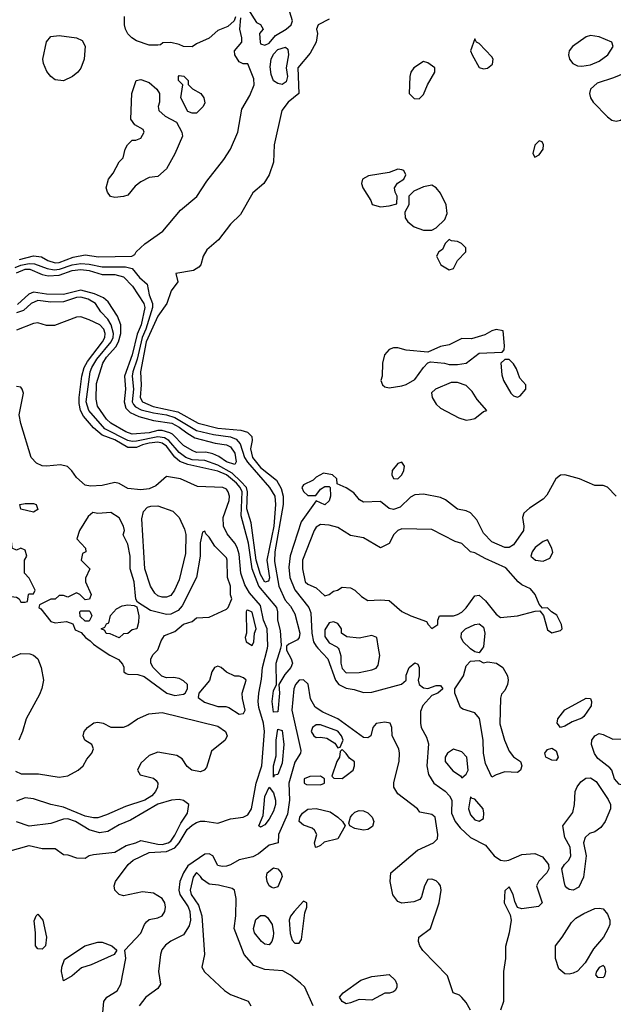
# Model space of a CAD drawing. Header units: inches. Extents: x 2380249 to 2585472, y 382747 to 546448.
# Tile 588 of 626: x 2560065 to 2562837, y 478337 to 482935. Entities that reach past the tile are written whole.
import ezdxf

# ---------------------------------------------------------------- set-up
doc = ezdxf.new("R2010")
doc.units = ezdxf.units.IN
doc.header["$MEASUREMENT"] = 0
doc.layers.add('C5467', color=7, linetype='Continuous')
doc.layers.add('C5468', color=7, linetype='Continuous')

msp = doc.modelspace()

# ---------------------------------------------------------------- linework, layer by layer
at = {"layer": 'C5467', "color": 4}
for points, elevation in [([(2560436.8, 480000), (2560486.6, 479966.6), (2560527.1, 479947.1), (2560545.4, 479925.4), (2560551.2, 479911.1), (2560552, 479890), (2560562, 479882), (2560570, 479878), (2560616.9, 479876.9), (2560646.8, 479866.8), (2560752, 479790), (2560790, 479778.8), (2560830, 479784.7), (2560838, 479790), (2560848, 479810), (2560848, 479830), (2560830, 479848), (2560810, 479858), (2560783.1, 479863.1), (2560750, 479862), (2560728.7, 479868.7), (2560688, 479910), (2560678, 479930), (2560678, 479950), (2560688.7, 479970), (2560710, 479992), (2560713, 480000)], 28), ([(2560447.3, 478230), (2560458.4, 478350), (2560472.3, 478370), (2560520.4, 478399.6), (2560537.7, 478430), (2560560.7, 478550), (2560556, 478590), (2560631, 478669), (2560648, 478710), (2560657.6, 478722.4), (2560670, 478733.1), (2560710, 478740.2), (2560730.7, 478749.3), (2560742.4, 478770), (2560745.5, 478790), (2560742, 478810), (2560729.8, 478830), (2560690, 478855), (2560638, 478862), (2560550, 478842.9), (2560530, 478849.4), (2560509.4, 478870), (2560506, 478890), (2560512, 478910), (2560571.8, 478990), (2560595.1, 479010), (2560670, 479045.2), (2560750, 479050.2), (2560790, 479067.1), (2560809.8, 479090), (2560847.6, 479152.4), (2560870, 479173.6), (2560890, 479185.2), (2560910, 479191.6), (2560930, 479191.7), (2560990, 479182.4), (2561050, 479202.4), (2561109.2, 479210), (2561130, 479220.8), (2561147.7, 479250), (2561168.8, 479370), (2561195.2, 479450), (2561208.1, 479610), (2561203.7, 479650), (2561182.1, 479722.1), (2561179, 479750), (2561181.6, 479790), (2561194.7, 479854.7), (2561198.2, 479910), (2561221.7, 480000)], 24), ([(2561310.7, 480000), (2561310.2, 479990), (2561333, 479950), (2561339, 479930), (2561330.3, 479910), (2561303.2, 479876.8), (2561275.5, 479830), (2561278.8, 479790), (2561270, 479702), (2561250, 479701.2), (2561244.4, 479750), (2561250, 479801), (2561263.7, 479830), (2561263.2, 479930), (2561284.3, 480000)], 16), ([(2561457.1, 480000), (2561503.9, 479950), (2561539.7, 479850), (2561554.9, 479830), (2561590, 479812.4), (2561626.4, 479806.4), (2561670, 479792.2), (2561710, 479793.7), (2561847.6, 479832.4), (2561869.2, 479850), (2561870, 479874), (2561884, 479910), (2561910, 479931), (2561924.7, 479924.7), (2561930.8, 479910), (2561930.8, 479870), (2561926, 479850), (2561931, 479830), (2561950, 479814.8), (2561970, 479811), (2562010, 479824.7), (2562030, 479824.7), (2562041, 479810), (2562018, 479790), (2561990, 479779), (2561947.9, 479732.1), (2561936, 479704), (2561936.5, 479650), (2561939.6, 479630), (2561964.2, 479584.2), (2561973.8, 479553.8), (2561966.7, 479450), (2561973.4, 479410), (2561999.5, 479370), (2562051.8, 479331.8), (2562072, 479310), (2562082.6, 479290), (2562082, 479230), (2562098, 479190), (2562121.1, 479161.1), (2562170, 479114.9), (2562239.6, 479079.6), (2562280.5, 479030), (2562310, 479010.4), (2562330, 479007.3), (2562349.5, 479010.5), (2562410, 479036.3), (2562470, 479040.4), (2562505.5, 479025.5), (2562534.8, 478990), (2562536, 478970), (2562526.8, 478950), (2562488.5, 478911.5), (2562478.8, 478890), (2562504.7, 478810), (2562486.8, 478793.2), (2562410, 478782.7), (2562389.2, 478789.2), (2562376.5, 478816.5), (2562368.7, 478850), (2562350, 478886), (2562330, 478866), (2562327.7, 478810), (2562354.8, 478754.8), (2562359.1, 478730), (2562350.4, 478670), (2562334, 478606), (2562332.9, 478550), (2562324, 478490), (2562323.6, 478350), (2562310.2, 478309.8)], 24), ([(2561551.6, 480000), (2561555.3, 479995.3), (2561564, 479964), (2561563.8, 479930), (2561570, 479904.7), (2561590, 479884), (2561650, 479885.5), (2561710, 479898.8), (2561730, 479906.8), (2561738.9, 479921.1), (2561746.3, 479966.3), (2561741, 480000)], 28), ([(2562225.7, 480000), (2562210, 479978), (2562190, 479982), (2562170, 479997.2), (2562167, 480000)], 24), ([(2560000, 479943.7), (2560070, 479974.3), (2560112.8, 479972.7), (2560130, 479966.7), (2560150.4, 479950), (2560165.7, 479910), (2560175.5, 479850), (2560168.6, 479811.5), (2560157.3, 479782.7), (2560095.5, 479670), (2560078, 479610), (2560060.5, 479570)], 24), ([(2562169.5, 478310), (2562150, 478345.2), (2562130, 478369), (2562119, 478379), (2562089, 478390), (2562062, 478470), (2561947.9, 478587.9), (2561932.7, 478610), (2561926.6, 478630), (2561929.4, 478650), (2561982.7, 478690), (2562024, 478810), (2562032.7, 478870), (2562029.2, 478890), (2562021.5, 478901.5), (2562010, 478913.2), (2561990, 478921.2), (2561970, 478919), (2561954.8, 478890), (2561941.4, 478838.6), (2561933.2, 478826.8), (2561905.2, 478814.8), (2561850, 478809.3), (2561830, 478816), (2561808.1, 478848.2), (2561795.1, 478910), (2561798, 478950), (2561923.2, 479056.8), (2561997.2, 479090), (2562016.2, 479110), (2562017, 479130), (2562005.2, 479210), (2561990, 479222.7), (2561933.6, 479233.6), (2561922, 479250), (2561830, 479319.5), (2561811.6, 479350), (2561811.7, 479371.7), (2561836.9, 479470), (2561838.7, 479510), (2561835.1, 479530), (2561803.5, 479590), (2561802, 479630), (2561795.3, 479650), (2561770, 479654.3), (2561730, 479647.3), (2561714.4, 479630), (2561704, 479590), (2561690, 479581.6), (2561670, 479583), (2561550.4, 479670.4), (2561480.2, 479700.2), (2561444.2, 479724.2), (2561422.9, 479762.8), (2561411.6, 479831.6), (2561390, 479851.6), (2561370, 479849.7), (2561352.9, 479830), (2561344.6, 479810), (2561335.2, 479710), (2561378, 479522), (2561376.4, 479510), (2561350, 479467), (2561321.6, 479370), (2561325.6, 479290), (2561315.6, 479224.4), (2561273.4, 479130), (2561271.3, 479090), (2561230, 479079.5), (2561180.6, 479039.4), (2561154.3, 479025.7), (2561089.3, 479010.7), (2561050, 478987.8), (2561030, 478981.6), (2561010, 478979.5), (2560990, 478985.2), (2560967.3, 479030), (2560950, 479038.7), (2560930, 479037.4), (2560850, 478983.1), (2560830, 478951.2), (2560812.3, 478910), (2560807.5, 478870), (2560812.2, 478850), (2560851.5, 478791.5), (2560859.7, 478770), (2560862.3, 478730), (2560857.1, 478702.9), (2560830, 478660.9), (2560770, 478631.5), (2560746.5, 478613.5), (2560729.2, 478590.8), (2560722.3, 478570), (2560713.4, 478490), (2560722, 478430), (2560710.8, 478410), (2560654.4, 478370), (2560623, 478330)], 24), ([(2560044.8, 479424.8), (2560072.4, 479412.4), (2560152.3, 479412.3), (2560250, 479397), (2560290, 479404.2), (2560338, 479430), (2560360.9, 479450), (2560378.4, 479481.6), (2560401.2, 479510), (2560409, 479530), (2560402, 479550), (2560368.7, 479570), (2560361.2, 479590), (2560366, 479610), (2560381.2, 479630), (2560410.7, 479650.7), (2560430, 479654), (2560454, 479650), (2560490, 479631.3), (2560550, 479630.8), (2560570, 479638.8), (2560615.3, 479670), (2560667.5, 479692.5), (2560730, 479699.1), (2560990, 479635.5), (2561026, 479610), (2561033.4, 479590), (2561024, 479570), (2560961.3, 479518.7), (2560937.3, 479442.7), (2560926, 479430), (2560910, 479422), (2560869, 479430), (2560847.3, 479447.3), (2560823.2, 479483.2), (2560798.6, 479498.6), (2560710, 479514), (2560670, 479499), (2560630, 479462), (2560614.8, 479430), (2560627.9, 479407.9), (2560690, 479393.4), (2560702, 479382), (2560710.6, 479370), (2560708, 479350), (2560698.4, 479330), (2560681.3, 479310), (2560650, 479289.8), (2560558.8, 479261.1), (2560470, 479221.3), (2560430, 479208.2), (2560410, 479207.3), (2560370, 479215.5), (2560270, 479257.7), (2560210, 479269.7), (2560130, 479296.9), (2560090, 479300.9), (2560050, 479285.1)], 24), ([(2560010, 479050.8), (2560110, 479078), (2560170, 479064.7), (2560230, 479064.7), (2560270, 479036), (2560290, 479034.8), (2560330, 479020.7), (2560370, 479018.8), (2560390, 479031), (2560410, 479036), (2560510, 479047.7), (2560562.5, 479077.5), (2560608, 479090), (2560630, 479102), (2560710, 479084), (2560730, 479083.2), (2560758, 479090), (2560770, 479098.4), (2560790, 479126), (2560817.5, 479182.5), (2560849.2, 479230), (2560854, 479270), (2560830, 479288.7), (2560810, 479293.2), (2560774, 479290), (2560710, 479271.3), (2560583.1, 479196.9), (2560530, 479174), (2560476.4, 479143.6), (2560437.5, 479137.5), (2560390, 479151.6), (2560326, 479190), (2560290, 479202.4), (2560270, 479201.6), (2560210, 479181.2), (2560110, 479169), (2560050, 479189)], 28), ([(2561436, 478330), (2561396, 478416), (2561375.5, 478435.5), (2561330, 478473.2), (2561293.2, 478493.2), (2561210, 478499.3), (2561158, 478518), (2561113.2, 478570), (2561066.6, 478690), (2561073.6, 478750), (2561075.1, 478830), (2561068, 478870), (2561057.2, 478877.2), (2560993.6, 478893.6), (2560950, 478897), (2560918.9, 478918.9), (2560910, 478934), (2560890, 478952.7), (2560874.8, 478930), (2560860.5, 478870), (2560866, 478850), (2560899.3, 478799.3), (2560915.5, 478750), (2560927.7, 478570), (2560914.8, 478510), (2560928.3, 478488.3), (2561021.1, 478401.1), (2561050, 478382.8), (2561131.3, 478351.3), (2561144.7, 478330)], 28)]:
    msp.add_lwpolyline(points, dxfattribs=dict(at, elevation=elevation))
for points, elevation in [([(2562230, 479932), (2562250, 479936), (2562292, 479930), (2562321, 479910), (2562342.8, 479870), (2562346, 479850), (2562342.8, 479830), (2562330, 479802), (2562314.8, 479785.2), (2562310, 479766), (2562307.1, 479647.1), (2562328.9, 479570), (2562350, 479519.1), (2562370, 479492.7), (2562404, 479470), (2562410.4, 479450), (2562404, 479430), (2562390, 479419.5), (2562330, 479422), (2562290, 479408.7), (2562270, 479398), (2562240.7, 479460.7), (2562231.1, 479510), (2562229.7, 479570), (2562211.8, 479671.8), (2562190, 479698.4), (2562134.9, 479714.9), (2562123.1, 479723.1), (2562096.9, 479790), (2562097, 479810), (2562137, 479870), (2562150, 479918), (2562170, 479938.8), (2562210, 479942)], 24), ([(2560990, 479915.3), (2560974, 479910), (2560962, 479890), (2560951, 479849), (2560902, 479790), (2560898, 479770), (2560927.9, 479747.9), (2560990, 479727.3), (2561026.8, 479726.8), (2561042, 479722), (2561090, 479691.3), (2561110, 479694), (2561118, 479710), (2561104.7, 479764.7), (2561104, 479790), (2561122, 479850), (2561110, 479862), (2561090, 479868.7), (2561068.8, 479868.9), (2561030, 479888), (2561006, 479910)], 28), ([(2562590, 479628.7), (2562575.3, 479650), (2562577.2, 479670), (2562610, 479712), (2562710, 479766.8), (2562730, 479764.7), (2562735.5, 479750), (2562732.7, 479730), (2562699, 479681), (2562690, 479672.7), (2562644, 479656), (2562610, 479635.3)], 24), ([(2561250, 479398), (2561249.8, 479449.8), (2561262.5, 479497.5), (2561262.4, 479570), (2561270, 479621), (2561290, 479614.8), (2561298.5, 479550), (2561290, 479462), (2561270, 479409.6), (2561253.2, 479406.8)], 16), ([(2561470, 479642), (2561450, 479642), (2561432, 479630), (2561426, 479610), (2561438, 479590), (2561450, 479582.8), (2561470, 479584.7), (2561499.6, 479579.6), (2561536.9, 479556.9), (2561550, 479534), (2561562, 479538), (2561575.3, 479570), (2561568, 479590), (2561550, 479612.7)], 28), ([(2562834.4, 479574.4), (2562917.1, 479577.1), (2562972.7, 479552.7), (2563004.9, 479470), (2563010.8, 479430), (2562979.5, 479400.5), (2562930, 479369.6), (2562890, 479357), (2562864.2, 479364.2), (2562842.7, 479390), (2562829.3, 479430), (2562821.2, 479441.2), (2562764, 479484), (2562748.4, 479508.4), (2562735.1, 479550), (2562737, 479570), (2562750, 479590.7), (2562770, 479600.7), (2562790, 479597.3)], 24), ([(2562090, 479528), (2562062, 479510), (2562052, 479490), (2562052, 479470), (2562087.1, 479427.1), (2562123.6, 479403.6), (2562130, 479394), (2562150, 479412), (2562159, 479430), (2562152.7, 479490), (2562130, 479515.3)], 28), ([(2562570, 479475.3), (2562550, 479476), (2562521.2, 479490), (2562517.2, 479510), (2562530, 479526), (2562550, 479533), (2562570, 479521), (2562578.8, 479490)], 24), ([(2561570, 479526), (2561562, 479518), (2561558, 479490), (2561546, 479470), (2561522, 479402), (2561532, 479392), (2561570, 479391.3), (2561590, 479404.7), (2561622, 479430), (2561628.7, 479450), (2561628.4, 479468.4), (2561605.6, 479485.6), (2561590, 479508)], 28), ([(2561470, 479402), (2561419.6, 479400.4), (2561394, 479390), (2561394, 479370), (2561403.6, 479363.6), (2561470, 479361), (2561488, 479370), (2561488, 479390)], 28), ([(2562650, 478869.6), (2562630, 478872.3), (2562620.5, 478880.5), (2562612.3, 478890), (2562607, 478910), (2562597.2, 478970), (2562609, 478990), (2562629.6, 479010.4), (2562638, 479030), (2562635.1, 479070), (2562610, 479115.3), (2562600.9, 479170), (2562647.6, 479232.4), (2562656.2, 479270), (2562658.4, 479330), (2562667.8, 479352.2), (2562684.9, 479375.1), (2562707.8, 479392.2), (2562730, 479394), (2562756.7, 479376.7), (2562813.5, 479293.5), (2562824.4, 479270), (2562823.1, 479250), (2562799.3, 479190), (2562778, 479162), (2562750, 479142.7), (2562725.2, 479134.8), (2562704.9, 479115.1), (2562697.3, 479090), (2562710.4, 479030), (2562698.4, 478930), (2562675.6, 478884.4)], 24), ([(2561190, 479164.5), (2561181.2, 479170), (2561202.2, 479217.7), (2561210, 479306.8), (2561230, 479351), (2561250, 479324.9), (2561259.7, 479290), (2561258.8, 479270), (2561250, 479238), (2561230, 479200.7), (2561210, 479174.5)], 16), ([(2562170, 479306), (2562161, 479250), (2562170, 479222), (2562190, 479198), (2562210, 479191.3), (2562230, 479204.7), (2562232.7, 479230), (2562228.7, 479250), (2562190, 479295.3), (2562178, 479298)], 28), ([(2561450, 479069), (2561446, 479070), (2561442, 479090), (2561453.2, 479130), (2561441.2, 479150), (2561430, 479159.3), (2561390, 479173.2), (2561369.2, 479190), (2561373.2, 479210), (2561386, 479230), (2561410, 479247.7), (2561450, 479250.5), (2561515.2, 479235.2), (2561550.4, 479210.4), (2561572, 479190), (2561584.7, 479170), (2561550.5, 479109.5), (2561486.4, 479093.6), (2561470, 479078)], 24), ([(2561670, 479149.4), (2561630, 479157.2), (2561606, 479170), (2561602, 479182), (2561609.2, 479210), (2561618, 479222), (2561630, 479233.4), (2561650, 479241.6), (2561670, 479240.5), (2561690.4, 479230.3), (2561710.7, 479210), (2561718.8, 479190), (2561713, 479167), (2561690, 479153.2)], 24), ([(2561250, 478879), (2561242, 478882), (2561229.4, 478889.4), (2561221.2, 478910), (2561217.2, 478930), (2561221.2, 478950), (2561250, 478974), (2561271, 478970), (2561286, 478950), (2561290, 478934), (2561270, 478885.2)], 24), ([(2561390, 478818), (2561346, 478770), (2561330, 478748), (2561324, 478730), (2561327.9, 478667.9), (2561336.9, 478636.9), (2561350, 478622), (2561370, 478622), (2561380.4, 478639.6), (2561396.4, 478763.6), (2561406, 478790), (2561406, 478810)], 28), ([(2560170, 478594), (2560150, 478595.3), (2560139, 478610), (2560139.3, 478670), (2560133.2, 478726.8), (2560142, 478750), (2560150, 478758), (2560173, 478730), (2560190.5, 478650), (2560186, 478610)], 24), ([(2561230, 478614), (2561210, 478617.2), (2561194, 478630), (2561161.2, 478670), (2561157.2, 478690), (2561167, 478733), (2561190, 478752), (2561210, 478751.3), (2561222.5, 478742.5), (2561243.8, 478710), (2561250.3, 478670), (2561248.1, 478651.9), (2561242.8, 478630)], 24), ([(2562630, 478476.9), (2562610, 478478.4), (2562582.8, 478502.8), (2562567.3, 478550), (2562566.6, 478610), (2562598.4, 478650), (2562642, 478718), (2562661.3, 478738.7), (2562698.7, 478761.3), (2562750, 478783.8), (2562770, 478786), (2562790, 478782), (2562810, 478757.3), (2562821.3, 478730), (2562820.4, 478710), (2562812.4, 478690), (2562790.4, 478650), (2562744.7, 478595.3), (2562705.3, 478530), (2562670, 478491.8), (2562650, 478481.6)], 24), ([(2560270, 478446), (2560260.9, 478490), (2560262, 478510), (2560274.2, 478545.8), (2560369.4, 478610), (2560430, 478627.4), (2560450, 478627.2), (2560494.8, 478610), (2560518, 478590), (2560506, 478570), (2560398.7, 478521.3), (2560353.4, 478506.6), (2560310, 478469.2)], 24), ([(2562790, 478518), (2562770, 478508), (2562758, 478490), (2562754, 478474), (2562763.6, 478463.6), (2562790, 478462), (2562798, 478470), (2562802, 478490), (2562798, 478510)], 28), ([(2561710, 478355.3), (2561650, 478359), (2561610, 478344), (2561590, 478339), (2561570, 478349), (2561559, 478370), (2561575.3, 478390), (2561658, 478450), (2561710, 478466.8), (2561790, 478476), (2561818.8, 478450), (2561826, 478430), (2561825.4, 478414.6), (2561818.8, 478401.2), (2561810, 478395.3), (2561791.3, 478388.7), (2561770, 478388.7)], 24)]:
    msp.add_lwpolyline(points, close=True, dxfattribs=dict(at, elevation=elevation))
at = {"layer": 'C5468', "color": 4}
for points, elevation in [([(2561130, 482984.7), (2561170, 482922), (2561190, 482912), (2561202, 482890), (2561184.7, 482870), (2561187.3, 482830), (2561190, 482822), (2561210, 482816), (2561230, 482825.5), (2561258.9, 482861.1), (2561309.4, 482890), (2561332.3, 482910), (2561338.4, 482930), (2561327.1, 482970)], 16), ([(2560064.8, 481815.2), (2560130, 481832), (2560167.1, 481827.1), (2560196.3, 481810), (2560230, 481799), (2560250, 481801.3), (2560314.4, 481825.6), (2560370, 481836.4), (2560432.9, 481827.1), (2560589.1, 481830.9), (2560602, 481838), (2560608.7, 481850), (2560650, 481887.3), (2560732.9, 481947.1), (2560815.3, 482044.7), (2560891.5, 482108.5), (2560939.1, 482180.9), (2561018.3, 482281.7), (2561049.4, 482330), (2561083.7, 482410), (2561102.9, 482517.1), (2561139.1, 482580.9), (2561160.5, 482630), (2561158.8, 482658.8), (2561130, 482728), (2561108.8, 482728.9), (2561090, 482738), (2561069, 482770), (2561068.7, 482790), (2561102, 482830), (2561102, 482850), (2561092.7, 482890), (2561097.2, 482942.8)], 16), ([(2561072, 482948), (2561066, 482930), (2561037.3, 482902.7), (2560990, 482884), (2560950, 482849), (2560890, 482822), (2560870, 482808), (2560830, 482808.7), (2560810, 482819), (2560770, 482828), (2560732.7, 482827.3), (2560722, 482818), (2560710, 482815.3), (2560670, 482815.3), (2560610, 482835.3), (2560588, 482850), (2560570, 482868), (2560559, 482890), (2560554, 482910), (2560554, 482950)], 16), ([(2561510, 482937.2), (2561458.8, 482910), (2561450.8, 482890), (2561455.5, 482870), (2561448.6, 482830), (2561420.9, 482779.1), (2561364.4, 482710), (2561367.7, 482590), (2561318, 482550), (2561288.4, 482510), (2561253.1, 482350), (2561250.4, 482269.6), (2561230.6, 482210), (2561204.9, 482170), (2561154, 482126), (2561095.8, 482024.2), (2561050, 481979.5), (2560992.9, 481907.1), (2560939.6, 481860.4), (2560921.3, 481830), (2560910.4, 481789.7), (2560901.6, 481778.4), (2560876.7, 481763.3), (2560794, 481750), (2560802.8, 481710), (2560772.2, 481667.8), (2560752.7, 481610), (2560710, 481549.6), (2560655, 481430), (2560629.3, 481290), (2560632.8, 481230), (2560628.3, 481170), (2560638.8, 481150), (2560688.4, 481128.4), (2560803.6, 481103.6), (2560898.8, 481050), (2560990, 481026.5), (2561097.6, 481017.6), (2561128.8, 481008.9), (2561148.3, 480988.3), (2561150.4, 480970), (2561142.8, 480930), (2561151.3, 480890), (2561190, 480843.2), (2561263.6, 480783.6), (2561285.5, 480745.5), (2561295.2, 480710), (2561295.8, 480670), (2561257.1, 480450), (2561255.2, 480404.8), (2561275.4, 480290), (2561304.5, 480224.5), (2561330, 480195.3), (2561350, 480160.5), (2561372.3, 480070), (2561370.7, 480049.3), (2561361.6, 480038.4), (2561321, 480019), (2561311.2, 480008.9), (2561310.7, 480000)], 16), ([(2560043.3, 481776.7), (2560070, 481788.9), (2560110, 481796.8), (2560134.1, 481794.1), (2560192.7, 481772.7), (2560226.4, 481766.4), (2560250.9, 481769.1), (2560310, 481790.1), (2560350, 481795.9), (2560390, 481792.7), (2560450, 481780.2), (2560559.8, 481780.2), (2560590, 481772.7), (2560623.8, 481730), (2560659.5, 481699.5), (2560669, 481650), (2560685.2, 481610), (2560685.6, 481590), (2560654.3, 481490), (2560636.8, 481450), (2560613.5, 481350), (2560593.8, 481290), (2560590.2, 481270), (2560597.1, 481210), (2560590.2, 481150.2), (2560597, 481136.9), (2560606.1, 481126.1), (2560632.8, 481112.8), (2560690, 481098.3), (2560750, 481089.4), (2560790, 481076.8), (2560890, 481016.8), (2560970, 480997.1), (2561050, 480986.5), (2561075.9, 480975.9), (2561094, 480954), (2561115.4, 480890), (2561128.3, 480868.3), (2561230.8, 480750.8), (2561255.9, 480710), (2561260.2, 480670), (2561250.9, 480570), (2561219.7, 480410), (2561231.3, 480328.7), (2561227.3, 480312.7), (2561210, 480307.6), (2561190, 480344.5), (2561169.1, 480410), (2561145.2, 480585.2), (2561125.4, 480650), (2561129.3, 480730), (2561123.4, 480750), (2561098.1, 480778.1), (2561056.9, 480816.9), (2560990, 480854.5), (2560930, 480875.7), (2560870, 480879.5), (2560841.3, 480890), (2560810, 480914), (2560760.8, 480970), (2560741.8, 480981.8), (2560710, 480986.2), (2560610, 480966), (2560590, 480964.5), (2560570, 480969.1), (2560463.3, 481023.3), (2560387.7, 481110), (2560375.5, 481150), (2560394.2, 481290), (2560401.1, 481310), (2560425.5, 481350), (2560492.2, 481430), (2560501.4, 481450), (2560503.4, 481470), (2560492.8, 481510), (2560476.4, 481536.4), (2560443.5, 481570), (2560419.7, 481610), (2560384.5, 481630), (2560350, 481638.9), (2560330, 481637.7), (2560270, 481617.8), (2560210, 481615.8), (2560150, 481622.6), (2560119.3, 481610), (2560082.7, 481577.3), (2560050, 481565.3)], 12), ([(2560050, 481752.5), (2560090.1, 481770.1), (2560113, 481770), (2560170, 481744.2), (2560198, 481738), (2560250, 481741.8), (2560310, 481763.2), (2560350, 481768.2), (2560390, 481764.1), (2560450, 481744.9), (2560510, 481745.2), (2560550, 481734.3), (2560591.7, 481690), (2560644.9, 481610), (2560649, 481590), (2560631.7, 481510), (2560614.2, 481465.8), (2560590, 481369.3), (2560554, 481270), (2560559.1, 481210), (2560552.1, 481150), (2560561.2, 481121.2), (2560580.8, 481100.8), (2560621.4, 481081.4), (2560690, 481062.7), (2560775.5, 481050), (2560810, 481032.3), (2560844.7, 481004.7), (2560882.8, 480982.7), (2560977.8, 480957.7), (2561030.8, 480950), (2561050, 480939.3), (2561070, 480910.6), (2561076.4, 480870), (2561070, 480857.2), (2561030, 480869.8), (2560994.7, 480894.7), (2560967.5, 480907.5), (2560934.5, 480914.5), (2560890, 480914), (2560870, 480923.6), (2560830, 480946.6), (2560779.1, 480999.1), (2560766.1, 481006.1), (2560730, 481016.9), (2560710, 481016.9), (2560670, 481006), (2560590, 480998.5), (2560560.7, 481010), (2560490, 481049.8), (2560470, 481069.7), (2560428.1, 481130), (2560422.8, 481162.8), (2560423.6, 481236.4), (2560452.6, 481330), (2560470, 481358.7), (2560513.2, 481406.8), (2560527, 481430), (2560537.6, 481470), (2560537.7, 481510), (2560521.3, 481550), (2560477.8, 481617.8), (2560455.7, 481635.7), (2560414.1, 481654.1), (2560350, 481671.6), (2560270, 481651.6), (2560190, 481653.6), (2560130, 481661.8), (2560107.9, 481652.2), (2560055.1, 481604.9)], 8), ([(2561284.3, 480000), (2561287.9, 480012), (2561282.8, 480082.8), (2561270.9, 480130), (2561269.7, 480170), (2561265.6, 480190), (2561181.3, 480290), (2561151.2, 480370), (2561133, 480490), (2561098.5, 480618.5), (2561104.3, 480730), (2561094.5, 480750), (2561077, 480770), (2561030, 480809.9), (2560990, 480826.1), (2560850, 480856.8), (2560812.1, 480872.1), (2560790, 480892), (2560750, 480943.5), (2560730, 480957.5), (2560710, 480961.2), (2560670, 480957.7), (2560638.4, 480950), (2560610, 480936.8), (2560570, 480937.1), (2560510, 480972.8), (2560450, 480994.4), (2560409.2, 481029.2), (2560363.6, 481083.6), (2560349.2, 481109.2), (2560342.3, 481142.3), (2560342.3, 481170), (2560355.9, 481270), (2560366.8, 481310), (2560381.9, 481338.1), (2560452.2, 481430), (2560463, 481450), (2560464.7, 481470), (2560457.4, 481490), (2560439.5, 481510), (2560390, 481533.6), (2560350, 481546.6), (2560330, 481546), (2560226.8, 481506.8), (2560190, 481507), (2560150, 481518.4), (2560130, 481516.2), (2560050, 481484.5)], 16), ([(2561221.7, 480000), (2561224.4, 480010), (2561220.7, 480090), (2561203.7, 480130), (2561190, 480198.3), (2561138, 480258), (2561115.7, 480295.7), (2561097.8, 480350), (2561090, 480439), (2561079.8, 480470), (2561070, 480489.6), (2561033.8, 480533.8), (2561017.4, 480570), (2561015.6, 480610), (2561043.1, 480690), (2561045.1, 480710), (2561038.9, 480730), (2561030, 480742.9), (2561014, 480750), (2560894.5, 480754.5), (2560815.3, 480790), (2560750, 480802), (2560701.4, 480758.6), (2560670, 480744), (2560630, 480739), (2560570, 480745.2), (2560530, 480769.2), (2560510, 480772.7), (2560450, 480758.7), (2560395.9, 480755.9), (2560370, 480760.9), (2560330, 480796), (2560307.9, 480827.9), (2560287.7, 480847.7), (2560255.6, 480855.6), (2560190, 480849.6), (2560170, 480851.8), (2560144, 480864), (2560118.4, 480890), (2560069.7, 481049.7), (2560062.4, 481090), (2560082, 481190), (2560077.2, 481210), (2560070, 481219), (2560050, 481221.2)], 24), ([(2562850, 480709.2), (2562810, 480751.8), (2562790, 480758.7), (2562750, 480759.6), (2562679, 480790), (2562610, 480809.6), (2562590, 480807.3), (2562568, 480790), (2562525.9, 480714.2), (2562510, 480695.1), (2562446, 480654), (2562418.8, 480630), (2562413.4, 480610), (2562419.3, 480570), (2562417.1, 480550), (2562370, 480482), (2562350, 480469.6), (2562330, 480469.6), (2562270, 480497), (2562230, 480537), (2562199.6, 480599.6), (2562170, 480631.6), (2562150, 480641.6), (2562109.5, 480649.5), (2562052.5, 480692.5), (2562030, 480704), (2561950, 480719.5), (2561910, 480716), (2561890, 480705.2), (2561842, 480658), (2561810, 480647.8), (2561790, 480652.3), (2561750, 480685.2), (2561670, 480681.2), (2561652.3, 480692.3), (2561625.6, 480725.6), (2561590, 480748.7), (2561547.3, 480767.3), (2561546, 480790), (2561526, 480810), (2561483.6, 480816.4), (2561450, 480798), (2561436, 480784), (2561390, 480762), (2561382.8, 480750), (2561390, 480732), (2561410, 480712), (2561447.3, 480712.7), (2561470, 480742), (2561490, 480754), (2561510, 480754), (2561514, 480750), (2561516, 480710), (2561510, 480688), (2561490.5, 480669.5), (2561450, 480688), (2561379.5, 480590), (2561328.4, 480431.6), (2561322, 480378), (2561326, 480330), (2561350, 480272), (2561414.6, 480190), (2561424, 480164.1), (2561429.4, 480070), (2561437.6, 480030), (2561448.8, 480008.9), (2561457.1, 480000)], 24), ([(2560713, 480000), (2560725.6, 480034.4), (2560741.2, 480058.8), (2560790, 480078), (2560830, 480112), (2560870, 480124.7), (2560890, 480142), (2560950, 480144.7), (2561030, 480182), (2561038, 480190), (2561055.3, 480230), (2561048.7, 480248.7), (2561048.7, 480290), (2561036, 480330), (2561034.5, 480410), (2561030, 480422), (2560975.5, 480475.5), (2560950, 480518), (2560934, 480534), (2560930, 480546), (2560918, 480542), (2560908.1, 480491.9), (2560908.2, 480430), (2560891.3, 480330), (2560823, 480197), (2560804.5, 480175.5), (2560770, 480159), (2560750, 480157.2), (2560675.5, 480175.5), (2560615.3, 480215.3), (2560608, 480228), (2560599.3, 480310), (2560581.2, 480370), (2560581.2, 480430), (2560570, 480486), (2560548.4, 480528.4), (2560554, 480550), (2560549, 480570), (2560530, 480608), (2560490, 480634), (2560430, 480629), (2560407.1, 480632.9), (2560385.4, 480614.6), (2560344.7, 480550), (2560332, 480510), (2560372.7, 480467.3), (2560374, 480450), (2560358, 480442), (2560352, 480410), (2560392, 480370), (2560372.7, 480327.3), (2560372, 480310), (2560398, 480250), (2560391.6, 480228.4), (2560370, 480226), (2560346, 480250), (2560330, 480258), (2560290, 480238), (2560270, 480246), (2560250, 480246), (2560230, 480228), (2560210, 480228), (2560158, 480202), (2560154, 480190), (2560163.6, 480183.6), (2560210, 480124.7), (2560230, 480118), (2560283.6, 480123.6), (2560312.7, 480112.7), (2560324.7, 480084.7), (2560352.7, 480072.7), (2560372, 480050), (2560394.8, 480034.8), (2560410, 480018), (2560436.8, 480000)], 28), ([(2560000, 480243.6), (2560050, 480238), (2560062, 480230), (2560070, 480214), (2560090, 480214), (2560102, 480218), (2560106, 480250), (2560110, 480254), (2560130, 480254), (2560138, 480270), (2560110, 480326), (2560088, 480350), (2560088, 480410), (2560098, 480430), (2560090, 480458), (2560070, 480466), (2560050, 480458), (2560030, 480466), (2560028, 480490), (2560010, 480508), (2560000, 480511.7)], 28), ([(2561741, 480000), (2561733.2, 480050), (2561710, 480059), (2561650, 480046), (2561593.2, 480053.2), (2561568, 480070), (2561568, 480090), (2561550, 480115.3), (2561530, 480122), (2561510, 480118), (2561490, 480086), (2561490, 480054), (2561510, 480024), (2561546.4, 480006.4), (2561551.6, 480000)], 28), ([(2562167, 480000), (2562135.1, 480030), (2562126, 480050), (2562128.6, 480071.5), (2562146.6, 480090), (2562190, 480110.6), (2562210, 480114), (2562230, 480098), (2562236.3, 480070), (2562230, 480006), (2562225.7, 480000)], 24)]:
    msp.add_lwpolyline(points, dxfattribs=dict(at, elevation=elevation))
for points, elevation in [([(2560270, 482649.2), (2560230, 482654), (2560210, 482668.7), (2560192.5, 482692.5), (2560176, 482730), (2560172.7, 482750), (2560189.4, 482830.6), (2560210, 482856), (2560250, 482860.7), (2560330.5, 482850.5), (2560357.1, 482837.1), (2560370.5, 482810.5), (2560366.8, 482750), (2560350, 482708.7), (2560336, 482690), (2560311, 482670)], 16), ([(2562190, 482846), (2562170.7, 482790), (2562178, 482770), (2562210, 482711), (2562230, 482705.5), (2562250, 482708), (2562273.3, 482726.7), (2562275.1, 482750), (2562270, 482762), (2562210, 482824), (2562198, 482830)], 24), ([(2562730, 482861.3), (2562710, 482854.3), (2562645.5, 482810), (2562630.4, 482790), (2562627.7, 482770), (2562633, 482750), (2562647.7, 482730), (2562670, 482719.3), (2562690, 482717.1), (2562730, 482724.4), (2562770, 482741.1), (2562811.3, 482770), (2562836, 482810), (2562829.5, 482829.5), (2562770, 482854.3)], 24), ([(2561290, 482631.8), (2561270, 482637), (2561250, 482649.2), (2561239.3, 482679.3), (2561234.1, 482714.2), (2561239.2, 482750), (2561250, 482774), (2561270, 482794.9), (2561306.8, 482806.8), (2561317.5, 482797.5), (2561320.3, 482770), (2561308.8, 482710), (2561315.6, 482670), (2561310, 482643.7)], 12), ([(2561950, 482739), (2561904.7, 482710), (2561891.3, 482690), (2561886, 482670), (2561884, 482590), (2561906.4, 482566.4), (2561930, 482565.5), (2561950, 482586), (2561968.7, 482630), (2562002.7, 482690), (2562004, 482710), (2561970, 482733.2)], 24), ([(2560510, 482104), (2560489.1, 482109.1), (2560475.3, 482130), (2560469, 482150), (2560479, 482190), (2560502, 482218), (2560529.4, 482270.6), (2560548.7, 482290), (2560558, 482330), (2560568, 482350), (2560590, 482372), (2560607.3, 482372.7), (2560630, 482382), (2560646, 482410), (2560642, 482422), (2560603.1, 482443.1), (2560584, 482470), (2560589, 482590), (2560608.7, 482650), (2560630, 482656), (2560670, 482641), (2560704.7, 482610), (2560718, 482590), (2560718, 482550), (2560712, 482530), (2560714, 482510), (2560743.6, 482483.6), (2560796.9, 482456.9), (2560822, 482410), (2560824.7, 482390), (2560790, 482308), (2560750, 482238), (2560710, 482202), (2560670, 482198), (2560630, 482178), (2560603.5, 482156.5), (2560570, 482115.3), (2560550, 482109)], 16), ([(2560870, 482498), (2560850, 482506), (2560818, 482570), (2560826, 482630), (2560806, 482650), (2560806, 482670), (2560810, 482674), (2560831.2, 482671.1), (2560851.3, 482650), (2560852, 482632), (2560871.3, 482611.3), (2560911.3, 482590), (2560924.7, 482570), (2560930, 482546), (2560922, 482530), (2560890, 482498)], 16), ([(2562890, 482685.6), (2562837.2, 482662.8), (2562761.8, 482638.2), (2562730.6, 482610), (2562724.9, 482590), (2562730.4, 482570), (2562743, 482550), (2562810, 482480.5), (2562830, 482465.5), (2562850, 482460.5), (2562870, 482464.9), (2562964.5, 482530), (2562991.1, 482570), (2562988.3, 482610), (2562975.8, 482635.8), (2562930, 482675.1), (2562910, 482684.2)], 24), ([(2562490, 482369), (2562470, 482348), (2562461, 482310), (2562470, 482292), (2562490, 482302.8), (2562509, 482330), (2562511.6, 482350), (2562504, 482364)], 24), ([(2561830, 482237.2), (2561790, 482221.2), (2561694.4, 482205.6), (2561666, 482190), (2561661, 482170), (2561666.8, 482150), (2561704.7, 482090), (2561711.6, 482071.6), (2561750, 482061), (2561790, 482066), (2561826, 482074), (2561828, 482110), (2561818, 482130), (2561815.3, 482150), (2561829.2, 482170.8), (2561858, 482190), (2561868, 482210), (2561858, 482230), (2561850, 482234)], 24), ([(2561990, 482161.2), (2561950, 482154), (2561906, 482134), (2561882, 482110), (2561882, 482070), (2561863.6, 482036.4), (2561864.7, 482010), (2561878, 481990), (2561907.5, 481967.5), (2561950, 481951.3), (2561990, 481951.3), (2562010, 481962), (2562050, 482002), (2562060.9, 482030), (2562056.2, 482070), (2562030, 482124), (2562010, 482149)], 24), ([(2562070, 481908), (2562051.2, 481888.9), (2562038.8, 481861.2), (2562022, 481850), (2562012, 481830), (2562031.3, 481790), (2562070, 481766), (2562090, 481772), (2562109.3, 481810.7), (2562148.7, 481850), (2562148.7, 481870), (2562128.7, 481890), (2562110, 481899.3), (2562082, 481902)], 24), ([(2562290, 481488), (2562270, 481482), (2562236.8, 481463.2), (2562175.3, 481444.7), (2562130, 481445.2), (2562070, 481416), (2562030, 481409.2), (2561970, 481382), (2561870, 481391.6), (2561830, 481402.9), (2561810, 481402.9), (2561790, 481394.5), (2561767.7, 481370), (2561759.3, 481330), (2561757.3, 481270), (2561751, 481250), (2561758.8, 481230), (2561770, 481220.7), (2561790, 481214.8), (2561850, 481225.5), (2561870, 481230.6), (2561910, 481254), (2561950, 481311), (2561970, 481332), (2561983.1, 481336.9), (2562049.2, 481330.8), (2562070, 481324.9), (2562110, 481324), (2562150, 481331), (2562210, 481378), (2562318, 481382), (2562327.3, 481392.7), (2562328.4, 481411.6), (2562322, 481482)], 24), ([(2562350, 481348), (2562330, 481348), (2562312, 481330), (2562316.9, 481276.9), (2562324.7, 481250), (2562358, 481190), (2562370, 481178), (2562390, 481171.3), (2562402, 481178), (2562428, 481210), (2562428, 481230), (2562400.2, 481260.2), (2562384.7, 481304.7), (2562370, 481328)], 24), ([(2562110, 481240.9), (2562079.9, 481240.1), (2562006, 481210), (2561988.1, 481191.9), (2561990.6, 481170), (2562010, 481139.1), (2562030, 481120.4), (2562115.6, 481075.6), (2562150, 481064.9), (2562170, 481067.2), (2562190, 481072.4), (2562230, 481104.7), (2562246, 481110), (2562200.8, 481160.8), (2562178.3, 481198.3), (2562150, 481226)], 24), ([(2561850, 480868), (2561830, 480862), (2561804, 480830), (2561802.8, 480810), (2561810, 480792), (2561830, 480791.3), (2561848.7, 480810), (2561859, 480830), (2561862, 480850)], 24), ([(2560130, 480635.3), (2560070, 480649), (2560066, 480670), (2560090, 480676), (2560130, 480676), (2560142, 480670), (2560150, 480648)], 24), ([(2560730, 480238), (2560710, 480244.7), (2560696, 480256), (2560676.3, 480290), (2560649.7, 480370), (2560635.6, 480604.4), (2560642.5, 480637.5), (2560662.5, 480657.5), (2560677.5, 480662.5), (2560710, 480663.8), (2560780.3, 480640.3), (2560810.4, 480610), (2560835.3, 480555.3), (2560840.3, 480530), (2560838.6, 480441.5), (2560810, 480319), (2560788.6, 480270), (2560770, 480246), (2560750, 480238)], 24), ([(2561470, 480577), (2561450, 480565.2), (2561440.5, 480550), (2561385.5, 480410), (2561384.9, 480370), (2561398, 480310), (2561410, 480298), (2561450, 480281), (2561490, 480244.7), (2561510, 480251), (2561530, 480266), (2561549.1, 480270.9), (2561570, 480284.7), (2561610, 480281), (2561630, 480271), (2561661.1, 480241.1), (2561690, 480222.8), (2561750, 480226), (2561790, 480222), (2561850, 480171.3), (2561891.2, 480151.1), (2561964.7, 480124.7), (2561972, 480110), (2561990, 480092), (2562018, 480110), (2562018, 480130), (2562026, 480150), (2562090, 480150.6), (2562110, 480156.3), (2562130, 480168), (2562150, 480187.7), (2562190, 480244.7), (2562210, 480246.8), (2562240.7, 480220.7), (2562290, 480158.8), (2562310, 480142.8), (2562390, 480150.8), (2562472.7, 480172.7), (2562494, 480174), (2562511.6, 480151.6), (2562530, 480084.7), (2562550, 480071.3), (2562590, 480082), (2562598, 480090), (2562595.3, 480110), (2562573.2, 480153.2), (2562548.7, 480168.7), (2562530, 480188), (2562506, 480186), (2562490, 480206), (2562472, 480250), (2562450, 480277.2), (2562410, 480296), (2562393.2, 480310), (2562335.5, 480375.5), (2562238, 480418), (2562190, 480445.2), (2562170, 480449), (2562130, 480488.7), (2562098, 480498), (2561990, 480553.2), (2561850, 480557.2), (2561830, 480548.7), (2561811.3, 480530), (2561790, 480488.7), (2561750, 480468.7), (2561670, 480515.3), (2561610, 480525.2), (2561550, 480563.7), (2561510, 480574)], 28), ([(2562530, 480506), (2562510, 480498), (2562472, 480470), (2562458, 480450), (2562452, 480430), (2562474, 480410), (2562510, 480406), (2562540.4, 480419.6), (2562554, 480446), (2562550, 480466)], 28), ([(2560370, 480126), (2560347.3, 480147.3), (2560346, 480170), (2560350, 480174), (2560390, 480174), (2560394, 480170), (2560402, 480150), (2560390, 480126)], 28), ([(2560530, 480048.7), (2560487.3, 480067.3), (2560468.4, 480068.4), (2560462, 480082), (2560446, 480090), (2560462, 480098), (2560470, 480114), (2560482, 480118), (2560488.4, 480151.6), (2560516.4, 480183.6), (2560543.1, 480196.9), (2560570, 480202), (2560599.6, 480199.6), (2560612.7, 480192.7), (2560621, 480150), (2560619.8, 480120.2), (2560612, 480090), (2560590, 480086), (2560570, 480068), (2560550, 480066)], 28), ([(2561130, 480178), (2561123.6, 480176.4), (2561122, 480170), (2561124.7, 480070), (2561118, 480050), (2561122, 480030), (2561150, 480012), (2561159, 480030), (2561161.2, 480070), (2561168.7, 480090), (2561150, 480168)], 28)]:
    msp.add_lwpolyline(points, close=True, dxfattribs=dict(at, elevation=elevation))

doc.saveas('drawing.dxf')
